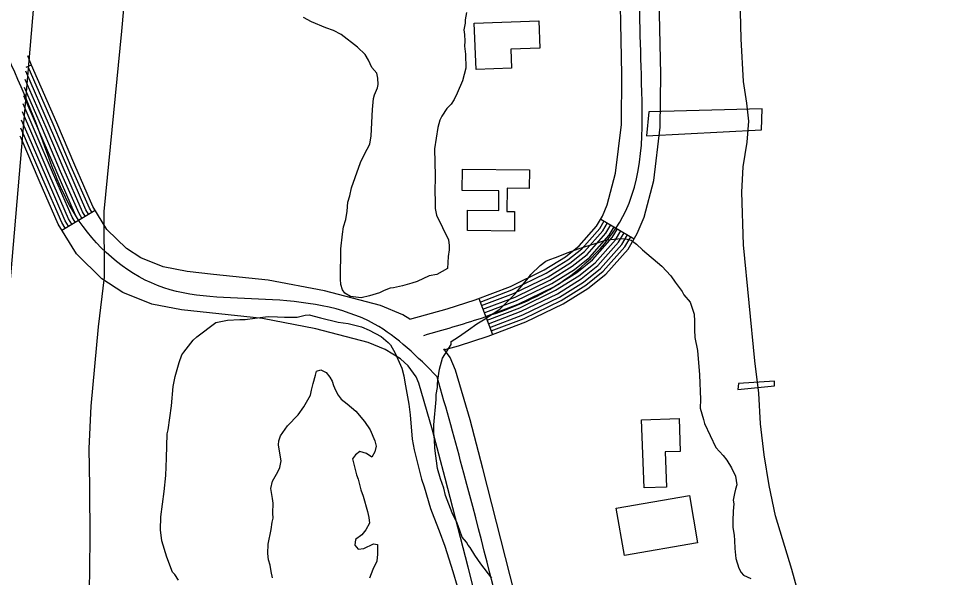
# Model space of a CAD drawing. Extents: x 3161564 to 3199464, y 849354 to 874788.
# Drawn here: x 3174517 to 3175239, y 862583 to 863015 of the extents above; entities that cross this region are included whole.
import ezdxf

# ---------------------------------------------------------------- set-up
doc = ezdxf.new("R2010")
doc.units = 0
for name, color, linetype in [('V-BLDG-OTLN', 7, 'Continuous'), ('V-CHAN-DOCK', 7, 'Continuous'), ('V-LEVE-TOET', 7, 'Continuous'), ('V-ROAD-CNTR', 7, 'Continuous'), ('V-SITE-VEGE', 7, 'Continuous'), ('V-SURV-LINE', 7, 'Continuous'), ('V-TOPO-SHOR', 7, 'Continuous')]:
    doc.layers.add(name, color=color, linetype=linetype)

msp = doc.modelspace()

# ---------------------------------------------------------------- linework, layer by layer
at = {"layer": 'V-BLDG-OTLN'}
for points in [[(3174871.1, 862975.78), (3174869.77, 863011.76), (3174919.63, 863013.61), (3174920.42, 862992.37), (3174898, 862991.54), (3174898.55, 862976.8)], [(3174860.55, 862898.63), (3174912.34, 862898.16), (3174912.21, 862883.87), (3174895.1, 862884.03), (3174894.94, 862865.98), (3174900.98, 862865.92), (3174900.84, 862850.81), (3174864.4, 862851.14), (3174864.54, 862866.87), (3174888.62, 862866.65), (3174888.76, 862881.92), (3174860.39, 862882.18)], [(3175001.04, 862651.96), (3174999.2, 862704.57), (3175028.2, 862705.58), (3175029.08, 862680.23), (3175017.33, 862679.82), (3175018.29, 862652.56)], [(3174985.86, 862599.63), (3174979.49, 862636.16), (3175036.09, 862646.05), (3175042.48, 862609.52)]]:
    msp.add_lwpolyline(points, close=True, dxfattribs=at)
at = {"layer": 'V-CHAN-DOCK'}
for points in [[(3175002.86, 862924.49), (3175091.86, 862929.2), (3175092.52, 862945.42), (3175004.72, 862943.02), (3175002.86, 862924.49)], [(3175073.58, 862728.19), (3175101.96, 862730.87), (3175102.03, 862734.68), (3175074.16, 862732.83), (3175073.58, 862728.19)]]:
    msp.add_lwpolyline(points, dxfattribs=at)
at = {"layer": 'V-LEVE-TOET'}
for points in [[(3174629.13, 863365.37), (3174596.87, 863005.69), (3174583.33, 862865.96), (3174583.41, 862815.14)], [(3174583.41, 862815.14), (3174578.91, 862776.55), (3174573.25, 862715.17), (3174571.54, 862682.34), (3174572.21, 862652.95), (3174572.31, 862611.96), (3174572, 862570.6), (3174573.07, 862518.39), (3174573.57, 862501.76), (3174581.28, 862384.49), (3174614.13, 862150.81), (3174645, 861868.46), (3174692.09, 861514.7), (3174731.03, 861182.34), (3174779.51, 860819.67), (3174822.78, 860492.26), (3174886.6, 860028.81)]]:
    msp.add_lwpolyline(points, dxfattribs=at)
at = {"layer": 'V-ROAD-CNTR'}
for p, q in [((3174523.2, 862977.76), (3174527.3, 862979.46)), ((3174550.86, 862851.45), (3174576.45, 862867.1)), ((3174967.62, 862860.13), (3174993.38, 862844.75)), ((3174873.22, 862798.67), (3174883.85, 862770.61))]:
    msp.add_line(p, q, dxfattribs=at)
for points in [[(3174846.32, 862758.8), (3174857.54, 862761.9), (3174880.39, 862769.3), (3174909.64, 862780.39), (3174938.45, 862794.41), (3174957.64, 862806.36), (3174971.52, 862817.5), (3174988.64, 862836.81), (3174995.84, 862848.87), (3175001.15, 862861.65), (3175008.52, 862889.95), (3175013.5, 862931.35), (3175013.98, 862972.19), (3175011.96, 863065.89), (3175010.02, 863159.33), (3175008.2, 863258.84), (3175006.37, 863358.55), (3175003, 863436.61), (3174997.11, 863515.07)], [(3174819.88, 862782.61), (3174848.91, 862790.64), (3174870.45, 862797.61), (3174897.73, 862807.96), (3174923.92, 862820.7), (3174940.26, 862830.87), (3174950.76, 862839.31), (3174964.33, 862854.61), (3174968.97, 862862.39), (3174972.64, 862871.23), (3174978.98, 862895.55), (3174983.52, 862933.33), (3174983.98, 862972.04), (3174981.97, 863065.26), (3174980.03, 863158.75), (3174978.2, 863258.29), (3174976.38, 863357.63), (3174973.05, 863434.84), (3174967.3, 863511.44)], [(3174819.88, 862782.61), (3174814.46, 862785.98), (3174797.28, 862793.05), (3174753.8, 862804.45), (3174710.37, 862812.73), (3174668.02, 862817.29), (3174647.75, 862819.39), (3174629.04, 862823.07), (3174611.88, 862829.98), (3174600.71, 862837.27), (3174585.67, 862852.03), (3174574.72, 862869.93), (3174560.87, 862901.76), (3174546.79, 862934.65), (3174527.4, 862979.22), (3174524.4, 862986.43)], [(3174573.89, 862865.54), (3174572.05, 862868.54), (3174558.11, 862900.57), (3174544.04, 862933.46), (3174524.64, 862978.05), (3174524.53, 862978.32)], [(3174571.33, 862863.97), (3174569.38, 862867.15), (3174555.36, 862899.38), (3174541.28, 862932.27), (3174522.92, 862974.48)], [(3174568.77, 862862.4), (3174566.72, 862865.76), (3174552.61, 862898.2), (3174538.53, 862931.08), (3174522.38, 862968.2)], [(3174566.21, 862860.84), (3174564.05, 862864.37), (3174549.85, 862897.01), (3174535.77, 862929.89), (3174521.85, 862961.91)], [(3174561.09, 862857.71), (3174558.71, 862861.6), (3174544.34, 862894.63), (3174530.26, 862927.51), (3174520.77, 862949.33)], [(3174563.65, 862859.27), (3174561.38, 862862.99), (3174547.1, 862895.82), (3174533.02, 862928.7), (3174521.31, 862955.62)], [(3174558.53, 862856.14), (3174556.05, 862860.21), (3174541.59, 862893.44), (3174527.51, 862926.33), (3174520.23, 862943.05)], [(3174555.98, 862854.58), (3174553.38, 862858.82), (3174538.83, 862892.25), (3174524.75, 862925.14), (3174519.7, 862936.76)], [(3174553.42, 862853.01), (3174550.71, 862857.43), (3174536.08, 862891.06), (3174522, 862923.95), (3174519.16, 862930.47)], [(3174882.4, 862521.91), (3174864.92, 862590.69), (3174847.23, 862659.46), (3174837.53, 862696.71), (3174826.95, 862732.96), (3174824.87, 862737.86), (3174818.54, 862746.49), (3174812.61, 862751.79), (3174800.73, 862759.19), (3174787.72, 862764.54), (3174747.18, 862775.17), (3174705.95, 862783.03), (3174664.87, 862787.45), (3174643.3, 862789.69), (3174620.47, 862794.18), (3174597.94, 862803.25), (3174581.81, 862813.78), (3174562.01, 862833.22), (3174548.04, 862856.05), (3174533.32, 862889.87), (3174519.25, 862922.76), (3174518.62, 862924.19)], [(3174874.28, 862795.86), (3174898.92, 862805.2), (3174925.37, 862818.08), (3174941.99, 862828.42), (3174952.83, 862837.13), (3174966.76, 862852.83), (3174970.2, 862858.59)], [(3174875.35, 862793.05), (3174900.11, 862802.45), (3174926.83, 862815.45), (3174943.73, 862825.97), (3174954.91, 862834.95), (3174969.19, 862851.05), (3174972.77, 862857.05)], [(3174876.41, 862790.25), (3174901.3, 862799.69), (3174928.28, 862812.82), (3174945.47, 862823.52), (3174956.98, 862832.77), (3174971.62, 862849.27), (3174975.35, 862855.51)], [(3174877.47, 862787.44), (3174902.49, 862796.93), (3174929.73, 862810.19), (3174947.21, 862821.07), (3174959.06, 862830.59), (3174974.05, 862847.49), (3174977.92, 862853.98)], [(3174878.54, 862784.64), (3174903.68, 862794.18), (3174931.18, 862807.56), (3174948.95, 862818.62), (3174961.14, 862828.41), (3174976.48, 862845.71), (3174980.5, 862852.44)], [(3174879.6, 862781.83), (3174904.88, 862791.42), (3174932.64, 862804.93), (3174950.68, 862816.16), (3174963.21, 862826.23), (3174978.92, 862843.93), (3174983.07, 862850.9)], [(3174880.66, 862779.03), (3174906.07, 862788.66), (3174934.09, 862802.3), (3174952.42, 862813.71), (3174965.29, 862824.05), (3174981.35, 862842.15), (3174985.65, 862849.36)], [(3174881.73, 862776.22), (3174907.26, 862785.9), (3174935.54, 862799.67), (3174954.16, 862811.26), (3174967.37, 862821.86), (3174983.78, 862840.37), (3174988.23, 862847.82)], [(3174882.79, 862773.42), (3174908.45, 862783.15), (3174937, 862797.04), (3174955.9, 862808.81), (3174969.44, 862819.68), (3174986.21, 862838.59), (3174990.8, 862846.29)], [(3175075.33, 861686.94), (3175068.14, 861718.85), (3175054.8, 861771.11), (3175043.09, 861828.66), (3175032.77, 861885.88), (3175028.98, 861959.75), (3175028.09, 861997.93), (3175023.16, 862036.48), (3175008.99, 862100.51), (3174994.21, 862163.75), (3174980.36, 862220.95), (3174966.78, 862277.9), (3174951.56, 862351.75), (3174936.28, 862426.04), (3174924.13, 862477.74), (3174911.51, 862529.18), (3174893.98, 862598.13), (3174876.27, 862666.98), (3174866.45, 862704.69), (3174855.26, 862743.07), (3174851.12, 862752.79), (3174846.17, 862759.54)]]:
    msp.add_lwpolyline(points, dxfattribs=at)
for points in [[(3174830.73, 862770.05), (3174875.42, 862783.46), (3174931.18, 862807.56), (3174986.89, 862866.44), (3174998.98, 862972.11), (3174995.02, 863159.04), (3174991.37, 863358.09), (3174982.2, 863513.25), (3174954.86, 863634.88), (3174957.14, 863792.53), (3174939.5, 863940.58), (3174953.82, 864082.65), (3174963.95, 864249.95), (3174962.55, 864310.36)], [(3174841.1, 862738.01), (3174792.5, 862778.8), (3174708.16, 862797.88), (3174624.76, 862808.62), (3174561.38, 862862.99), (3174533.02, 862928.7), (3174494.9, 863018.3), (3174464.02, 863105.63), (3174443.04, 863164.02), (3174410.32, 863195.5), (3174398.78, 863203.43)], [(3176879.13, 855651.91), (3176902.29, 855659.09), (3176934.11, 855667), (3176983.45, 855657.71), (3177040.65, 855639.06), (3177110.48, 855613.55), (3177170.58, 855601.76), (3177236.78, 855586.88), (3177274.78, 855573.53), (3177317.45, 855579.76), (3177362.6, 855595.69), (3177411.95, 855643.14), (3177451.73, 855679.19), (3177476.66, 855705.79), (3177478.27, 855736.95), (3177464.17, 855782.28), (3177430.75, 855833.4), (3177372.99, 855887.77), (3177287.84, 855954.83), (3177219.82, 855998.44), (3177152.98, 856039.39), (3177089.34, 856079.24), (3177023.39, 856134.32), (3176966.63, 856207.93), (3176895.25, 856290.08), (3176782.25, 856425.12), (3176693.16, 856545.3), (3176615.17, 856622.65), (3176543.92, 856726.5), (3176474.39, 856784.21), (3176414.35, 856823.58), (3176395.9, 856827.98), (3176350.82, 856806.18), (3176279.15, 856754.7), (3176211.55, 856707.42), (3176172.25, 856696.11), (3176141.13, 856702.01), (3176111.75, 856719.58), (3176032.57, 856777.37), (3175933.58, 856857.43), (3175839.01, 856930.26), (3175807.14, 856951.51), (3175770.09, 856958.67), (3175787.12, 856991.4), (3175795.09, 857040.68), (3175799.48, 857113.73), (3175810.82, 857206.92), (3175813.71, 857287.37), (3175807.75, 857386.83), (3175805.68, 857497.94), (3175801.94, 857543.61), (3175783.46, 857620.53), (3175760.24, 857716.11), (3175755.33, 857765.52), (3175754.53, 857815.64), (3175751.69, 857884.28), (3175756.31, 858015.46), (3175754.85, 858158.56), (3175753.05, 858270.8), (3175748.6, 858321.65), (3175736.5, 858372), (3175677.16, 858555.53), (3175602.24, 858747.09), (3175558.22, 858866.86), (3175502.52, 858986.22), (3175436.28, 859092.62), (3175371.24, 859185.12), (3175300.68, 859261.58), (3175219.1, 859367.23), (3175166.22, 859443.65), (3175175.33, 859507.13), (3175222, 859537.88), (3175285.34, 859568.35), (3175321.17, 859607.46), (3175310.3, 859667.21), (3175262.41, 859798.62), (3175224.64, 859877.87), (3175174.73, 859982.04), (3175144.84, 860115.36), (3175122.61, 860284.79), (3175088.43, 860568.57), (3175086.28, 860704.54), (3175072.2, 860854.52), (3175052.53, 860999.93), (3175047.5, 861166.8), (3175053.18, 861343.73), (3175066.7, 861550.38), (3175065.46, 861662.49), (3175040.18, 861767.75), (3175017.84, 861884.16), (3175008.36, 862033.9), (3174979.61, 862160.28), (3174952.14, 862274.65), (3174921.63, 862422.82), (3174896.96, 862525.55), (3174861.75, 862663.22), (3174841.1, 862738.01)]]:
    msp.add_spline(points, degree=3, dxfattribs=at)
at = {"layer": 'V-SITE-VEGE'}
for points in [[(3174840.8, 862817.13), (3174834.85, 862816.12), (3174825.51, 862811.82), (3174821.4, 862810.41), (3174814.32, 862808.3), (3174807.25, 862806.93), (3174804.65, 862806.61), (3174800.17, 862804.83), (3174796.43, 862803.03), (3174788.6, 862800.57), (3174782.27, 862799.19), (3174774.13, 862800.07), (3174769.72, 862802.74), (3174767.91, 862805.36), (3174766.5, 862809.47), (3174766.19, 862813.55), (3174766.58, 862836.91), (3174767.88, 862848.39), (3174768.72, 862853.94), (3174770.3, 862859.85), (3174771.52, 862866.13), (3174772, 862873.17), (3174773.57, 862877.97), (3174774.79, 862884.25), (3174777.52, 862892.37), (3174781.79, 862903.79), (3174784.86, 862910.42), (3174789.07, 862918.14), (3174789.92, 862924.43), (3174791, 862944.81), (3174791.88, 862953.33), (3174792.67, 862956.28), (3174794.99, 862961.81), (3174795.4, 862964.39), (3174795.11, 862969.22), (3174794.43, 862972.94), (3174790.43, 862977.46), (3174787.93, 862983.07), (3174785.4, 862987.56), (3174779.56, 862993.22), (3174766.75, 863003.08), (3174760.86, 863006.14), (3174754.96, 863008.09), (3174743.91, 863012.73), (3174737.66, 863016.17)], [(3174863.83, 863020.01), (3174862.63, 863014.46), (3174862.59, 863011.87), (3174861.76, 863006.69), (3174862.07, 863002.98), (3174862.35, 862997.78), (3174862.29, 862994.07), (3174862.93, 862987.75), (3174863.12, 862976.99), (3174860.73, 862967.02), (3174856.49, 862957.45), (3174854.18, 862952.66), (3174851.9, 862948.99), (3174848.5, 862945.71), (3174844.7, 862939.84), (3174843.16, 862936.53), (3174841.58, 862930.99), (3174839.08, 862914.34), (3174839.48, 862893.56), (3174839.26, 862880.58), (3174839.53, 862874.65), (3174839.43, 862868.34), (3174840.45, 862863.13), (3174849.78, 862844.06), (3174850.45, 862839.6), (3174850.39, 862836.26), (3174849.57, 862831.08), (3174849.04, 862821.82), (3174840.8, 862817.13)], [(3174911.59, 862814.62), (3174913.48, 862817.19), (3174920.65, 862824.12), (3174925.15, 862827.38), (3174928.14, 862828.82), (3174932.62, 862830.23), (3174942.33, 862834.14), (3174950.16, 862836.98), (3174972.16, 862844.03), (3174983.68, 862844.96), (3174988.12, 862844.51), (3174991.07, 862843.72), (3174995.1, 862840.69), (3174999.85, 862836.16), (3175014.85, 862823.67), (3175021.77, 862816.13), (3175025.03, 862811.26), (3175030.47, 862804.12), (3175031.91, 862801.5), (3175036.64, 862795.86), (3175039.83, 862786.53), (3175040.1, 862780.96), (3175039.99, 862774.29), (3175040.26, 862768.35), (3175042.32, 862758.3), (3175043.86, 862739.36), (3175044.66, 862720.43), (3175044.55, 862713.76), (3175047, 862704.81), (3175047.69, 862701.84), (3175056.65, 862683.14), (3175062.12, 862677.12), (3175065.02, 862673.36), (3175068.63, 862667.36), (3175071.86, 862661), (3175072.86, 862654.31), (3175071.7, 862650.99), (3175070.9, 862647.67), (3175070.07, 862642.49), (3175070.39, 862639.52), (3175069.93, 862633.96), (3175069.81, 862626.54), (3175069.72, 862621.35), (3175070.73, 862615.4), (3175071.04, 862611.32), (3175071.3, 862605.01), (3175071.92, 862597.21), (3175074.39, 862589.75), (3175076.19, 862586.38), (3175078.01, 862584.49), (3175083.53, 862581.81)], [(3174883.25, 862582.17), (3174874.89, 862593.06), (3174870.19, 862599.82), (3174866.57, 862605.81), (3174865.12, 862607.69), (3174863.68, 862609.94), (3174860.4, 862613.71), (3174858.63, 862618.93), (3174856.5, 862624.53), (3174852.56, 862632.75), (3174847.59, 862646.18), (3174846.2, 862651.77), (3174843.72, 862658.86), (3174841.26, 862667.06), (3174839.29, 862682.67), (3174839.03, 862689.35), (3174838.37, 862694.19), (3174838.48, 862700.86), (3174840.29, 862720.49), (3174840.35, 862724.2), (3174841.19, 862729.75), (3174841.22, 862731.97), (3174841.65, 862735.3), (3174842.91, 862743.81), (3174845.27, 862752.3), (3174851.76, 862762.95), (3174851.79, 862765.18), (3174857.42, 862768.79), (3174865.29, 862774.22), (3174871.68, 862778.94), (3174878.05, 862782.92), (3174889.67, 862790.51), (3174896.08, 862796.71), (3174900.99, 862801.82), (3174911.59, 862814.62)], [(3174641.02, 862580.63), (3174638.12, 862584.76), (3174636.3, 862586.64), (3174632.04, 862598.21), (3174628.17, 862610.89), (3174627.2, 862619.43), (3174627.36, 862629.45), (3174629.92, 862649.06), (3174631.24, 862661.65), (3174631.83, 862674.99), (3174632.14, 862693.91), (3174632.93, 862696.86), (3174635.47, 862715.36), (3174636.83, 862730.55), (3174638.45, 862738.31), (3174641.59, 862749.01), (3174643.54, 862754.92), (3174645.06, 862757.11), (3174652.26, 862766.27), (3174655.27, 862768.81), (3174669.92, 862780.07), (3174678.86, 862781.77), (3174688.51, 862782.36), (3174692.59, 862782.29), (3174700.02, 862783.28), (3174710.43, 862784.59), (3174717.47, 862784.47), (3174723.03, 862784.01), (3174732.68, 862784.22), (3174739, 862785.6), (3174741.98, 862785.92), (3174750.84, 862783.55), (3174764.51, 862780.35), (3174772.28, 862779.11), (3174782.63, 862776.71), (3174788.52, 862774.02), (3174797.7, 862769.04), (3174803.2, 862764.5), (3174805.02, 862762.62), (3174808.62, 862756.25), (3174813.62, 862744.67), (3174815.37, 862738.71), (3174816.04, 862733.87), (3174819.09, 862716.76), (3174820.07, 862708.59), (3174821.6, 862689.64), (3174823.33, 862681.46), (3174828.88, 862658.74), (3174831.01, 862652.77), (3174835.92, 862635.99), (3174838.41, 862629.28), (3174842.68, 862618.82), (3174846.94, 862606.88), (3174853.28, 862587.12), (3174856.44, 862575.94)]]:
    msp.add_lwpolyline(points, dxfattribs=at)
at = {"layer": 'V-SURV-LINE'}
msp.add_lwpolyline([(3174590.49, 863748.37), (3174499.83, 862686.05)], dxfattribs=at)
at = {"layer": 'V-TOPO-SHOR'}
for points in [[(3175077.59, 862900.57), (3175080.71, 862919.53), (3175082.01, 862935.88), (3175080.66, 862949.8), (3175078.04, 862966.52), (3175076.06, 862999.59), (3175075.37, 863031.02), (3175077.28, 863060.3), (3175078.57, 863093.83), (3175076.03, 863101.71), (3175071.71, 863113.2), (3175070.9, 863131.21), (3175075, 863149.83), (3175078.4, 863162.73), (3175082.2, 863184.13), (3175082.99, 863199.02), (3175082.5, 863216.2), (3175079.61, 863257.47), (3175077.51, 863277.78), (3175073.76, 863296.8), (3175062.88, 863341.58)], [(3175120.17, 862570.91), (3175115.26, 862588.64), (3175102.72, 862630.32), (3175097.7, 862653.77), (3175093.99, 862677.53), (3175091.11, 862701.45), (3175089.7, 862725.36), (3175086.66, 862750.42), (3175078, 862840.02), (3175076.58, 862880.94), (3175077.59, 862900.57)], [(3174713.6, 862582.18), (3174712.57, 862587.1), (3174711.98, 862592.24), (3174710.71, 862596.27), (3174710.13, 862601.18), (3174710.24, 862608.31), (3174712.66, 862619.63), (3174713.43, 862625.41), (3174714.15, 862628.52), (3174713.99, 862632.31), (3174714.12, 862640.11), (3174713.73, 862643.68), (3174712.3, 862651.51), (3174713.73, 862657.27), (3174717.86, 862664.34), (3174719.25, 862667.65), (3174720.46, 862672.98), (3174719.02, 862680.36), (3174718.43, 862685.27), (3174718.71, 862688.39), (3174719.89, 862692.38), (3174725.36, 862700.09), (3174733.52, 862708.42), (3174737.86, 862714.58), (3174743.13, 862723.63), (3174743.87, 862727.63), (3174745.07, 862732.74), (3174746.96, 862739.17), (3174747.68, 862742.27), (3174751.04, 862743.33), (3174755.24, 862741.26), (3174758.07, 862737.65), (3174759.8, 862734.5), (3174760.86, 862731.14), (3174762.36, 862727.55), (3174764.53, 862723.72), (3174766.93, 862720.56), (3174771.55, 862717.14), (3174778.14, 862711.46), (3174784.91, 862703.33), (3174789.26, 862697.02), (3174792.91, 862688.49), (3174793.95, 862684.24), (3174792.76, 862679.8), (3174790.47, 862675.83), (3174786.28, 862678.57), (3174781.19, 862680.22), (3174777.8, 862677.6), (3174775.52, 862674.52), (3174778.65, 862661.99), (3174779.93, 862658.62), (3174782.03, 862650.57), (3174783.72, 862645.41), (3174787.09, 862633.55), (3174788.13, 862629.08), (3174788.73, 862624.61), (3174785.97, 862619.53), (3174782.78, 862615.57), (3174777.82, 862611.87), (3174777.3, 862607.64), (3174779.93, 862604.48), (3174784.39, 862605.07), (3174791.81, 862608.74), (3174794.91, 862608.02), (3174794.79, 862600.67), (3174794.26, 862595.33), (3174791.25, 862588.69), (3174788.69, 862582.05)]]:
    msp.add_lwpolyline(points, dxfattribs=at)

doc.saveas('drawing.dxf')
